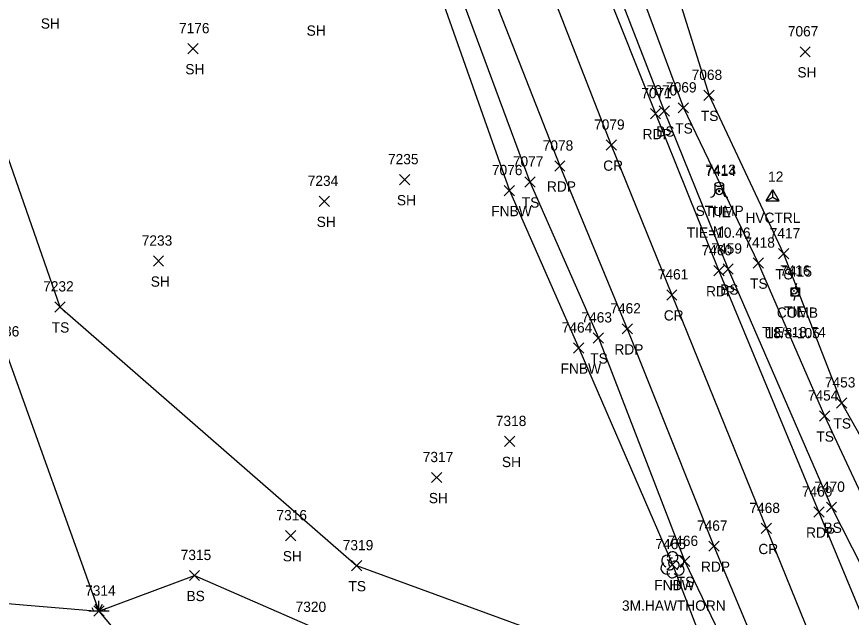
# Model space of a CAD drawing. Extents: x 1472233 to 1475777, y 540726 to 543442.
# Drawn here: x 1472633.6 to 1472796.2, y 541014 to 541131 of the extents above; entities that cross this region are included whole.
import ezdxf

# ---------------------------------------------------------------- set-up
doc = ezdxf.new("R2010")
doc.units = 0
for name, color, linetype in [('C_A', 7, 'Continuous'), ('C_C', 7, 'Continuous'), ('C_I', 7, 'Continuous'), ('CBP', 7, 'Continuous'), ('CPSM', 7, 'Continuous'), ('L_A', 7, 'Continuous'), ('L_C', 7, 'Continuous'), ('L_I', 7, 'Continuous'), ('L_TIC', 7, 'Continuous'), ('LELB', 7, 'Continuous'), ('LFNC', 7, 'Continuous'), ('LTD', 7, 'Continuous'), ('LTS', 7, 'Continuous'), ('LWET', 7, 'Continuous'), ('P_A', 7, 'Continuous'), ('P_I', 7, 'Continuous'), ('P_TIC', 7, 'Continuous'), ('PET', 7, 'Continuous'), ('PRC', 7, 'Continuous'), ('U_A', 7, 'Continuous'), ('U_C', 7, 'Continuous'), ('U_I', 7, 'Continuous'), ('UP', 7, 'Continuous')]:
    doc.layers.add(name, color=color, linetype=linetype)

msp = doc.modelspace()

# ---------------------------------------------------------------- linework, layer by layer
at = {"layer": 'CBP'}
for centre, radius in [((1472770.47, 541096.92), 0.625), ((1472770.47, 541096.92), 0.0833), ((1472785.02, 541077.54), 0.625), ((1472785.02, 541077.54), 0.0833)]:
    msp.add_circle(centre, radius, dxfattribs=at)
at = {"layer": 'CPSM'}
for p, q in [((1472779.63, 541095.1), (1472780.88, 541097.26)), ((1472779.63, 541095.1), (1472780.88, 541097.26)), ((1472779.63, 541095.1), (1472780.88, 541097.26)), ((1472779.63, 541095.1), (1472780.88, 541097.26)), ((1472779.63, 541095.1), (1472780.88, 541097.26)), ((1472779.63, 541095.1), (1472780.88, 541095.82)), ((1472779.63, 541095.1), (1472780.88, 541095.82)), ((1472779.63, 541095.1), (1472780.88, 541095.82)), ((1472779.63, 541095.1), (1472780.88, 541095.82)), ((1472779.63, 541095.1), (1472780.88, 541095.82)), ((1472782.13, 541095.1), (1472780.88, 541097.26)), ((1472780.88, 541095.82), (1472780.88, 541097.26)), ((1472782.13, 541095.1), (1472780.88, 541097.26)), ((1472780.88, 541095.82), (1472780.88, 541097.26)), ((1472782.13, 541095.1), (1472780.88, 541097.26)), ((1472780.88, 541095.82), (1472780.88, 541097.26)), ((1472782.13, 541095.1), (1472780.88, 541097.26)), ((1472780.88, 541095.82), (1472780.88, 541097.26)), ((1472782.13, 541095.1), (1472780.88, 541097.26)), ((1472780.88, 541095.82), (1472780.88, 541097.26)), ((1472780.88, 541095.82), (1472780.88, 541095.82)), ((1472780.88, 541095.82), (1472782.13, 541095.1)), ((1472780.88, 541095.82), (1472780.88, 541095.82)), ((1472780.88, 541095.82), (1472782.13, 541095.1)), ((1472780.88, 541095.82), (1472780.88, 541095.82)), ((1472780.88, 541095.82), (1472782.13, 541095.1)), ((1472780.88, 541095.82), (1472780.88, 541095.82)), ((1472780.88, 541095.82), (1472782.13, 541095.1)), ((1472780.88, 541095.82), (1472780.88, 541095.82)), ((1472780.88, 541095.82), (1472782.13, 541095.1)), ((1472779.63, 541095.1), (1472782.13, 541095.1)), ((1472779.63, 541095.1), (1472782.13, 541095.1)), ((1472779.63, 541095.1), (1472782.13, 541095.1)), ((1472779.63, 541095.1), (1472782.13, 541095.1)), ((1472779.63, 541095.1), (1472782.13, 541095.1))]:
    msp.add_line(p, q, dxfattribs=at)
at = {"layer": 'L_TIC'}
for points in [[(1472666.93, 541123.75), (1472668.93, 541125.75)], [(1472668.93, 541123.75), (1472666.93, 541125.75)], [(1472786.2, 541123.14), (1472788.2, 541125.14)], [(1472788.2, 541123.14), (1472786.2, 541125.14)], [(1472767.47, 541114.66), (1472769.47, 541116.66)], [(1472769.47, 541114.66), (1472767.47, 541116.66)], [(1472758.74, 541111.63), (1472760.74, 541113.63)], [(1472760.74, 541111.63), (1472758.74, 541113.63)], [(1472762.48, 541112.22), (1472764.48, 541114.22)], [(1472764.48, 541112.22), (1472762.48, 541114.22)], [(1472708.17, 541098.24), (1472710.17, 541100.24)], [(1472710.17, 541098.24), (1472708.17, 541100.24)], [(1472732.58, 541097.79), (1472734.58, 541099.79)], [(1472734.58, 541097.79), (1472732.58, 541099.79)], [(1472728.56, 541096.11), (1472730.56, 541098.11)], [(1472730.56, 541096.11), (1472728.56, 541098.11)], [(1472692.53, 541094.02), (1472694.53, 541096.02)], [(1472694.53, 541094.02), (1472692.53, 541096.02)], [(1472660.19, 541082.38), (1472662.19, 541084.38)], [(1472662.19, 541082.38), (1472660.19, 541084.38)], [(1472781.99, 541083.8), (1472783.99, 541085.8)], [(1472783.99, 541083.8), (1472781.99, 541085.8)], [(1472771.2, 541080.83), (1472773.2, 541082.83)], [(1472773.2, 541080.83), (1472771.2, 541082.83)], [(1472777.05, 541081.98), (1472779.05, 541083.98)], [(1472779.05, 541081.98), (1472777.05, 541083.98)], [(1472640.98, 541073.45), (1472642.98, 541075.45)], [(1472642.98, 541073.45), (1472640.98, 541075.45)], [(1472745.91, 541067.41), (1472747.91, 541069.41)], [(1472747.91, 541067.41), (1472745.91, 541069.41)], [(1472742.08, 541065.44), (1472744.08, 541067.44)], [(1472744.08, 541065.44), (1472742.08, 541067.44)], [(1472793.3, 541054.75), (1472795.3, 541056.75)], [(1472795.3, 541054.75), (1472793.3, 541056.75)], [(1472789.98, 541052.2), (1472791.98, 541054.2)], [(1472791.98, 541052.2), (1472789.98, 541054.2)], [(1472728.62, 541047.24), (1472730.62, 541049.24)], [(1472730.62, 541047.24), (1472728.62, 541049.24)], [(1472714.38, 541040.21), (1472716.38, 541042.21)], [(1472716.38, 541040.21), (1472714.38, 541042.21)], [(1472791.33, 541034.43), (1472793.33, 541036.43)], [(1472793.33, 541034.43), (1472791.33, 541036.43)], [(1472685.93, 541028.88), (1472687.93, 541030.88)], [(1472687.93, 541028.88), (1472685.93, 541030.88)], [(1472762.76, 541023.88), (1472764.76, 541025.88)], [(1472764.76, 541023.88), (1472762.76, 541025.88)], [(1472698.8, 541023.04), (1472700.8, 541025.04)], [(1472700.8, 541023.04), (1472698.8, 541025.04)], [(1472760.33, 541023.26), (1472762.33, 541025.26)], [(1472762.33, 541023.26), (1472760.33, 541025.26)], [(1472667.21, 541021.13), (1472669.21, 541023.13)], [(1472669.21, 541021.13), (1472667.21, 541023.13)], [(1472648.59, 541014.19), (1472650.59, 541016.19)], [(1472650.59, 541014.19), (1472648.59, 541016.19)]]:
    msp.add_lwpolyline(points, dxfattribs=at)
at = {"layer": 'LELB'}
for points in [[(1472694.17, 541336.7), (1472710.29, 541363.82), (1472724.01, 541367.47), (1472732.84, 541358.02), (1472735.8, 541341.69), (1472737.45, 541336.78), (1472738.6, 541320.92), (1472714.32, 541313.69), (1472692.63, 541308.44), (1472692.61, 541304.72), (1472694.99, 541295.51), (1472702.18, 541269.11), (1472714.98, 541232.25), (1472725.57, 541201.65), (1472739.9, 541163.72), (1472759.74, 541112.63), (1472772.2, 541081.83), (1472792.33, 541035.43), (1472808.54, 541003.5), (1472813.85, 541002.68), (1472821.82, 541001.88), (1472830.88, 541001.11)], [(1472688.47, 541308.96), (1472690.49, 541295.21), (1472699.31, 541268.29), (1472714.98, 541232.25), (1472728.45, 541202.22), (1472744.08, 541165.57), (1472763.48, 541113.22), (1472778.05, 541082.98), (1472790.98, 541053.2), (1472800.01, 541033.93), (1472808.93, 541015.93)], [(1472635.49, 541304.38), (1472635.4, 541287.09), (1472639.25, 541266.91), (1472635.07, 541251.65), (1472620.06, 541236.88), (1472619.74, 541221), (1472611.61, 541206.87), (1472612.68, 541174.42), (1472603.82, 541140.59), (1472615.26, 541104.88), (1472631.44, 541065.69), (1472649.59, 541015.19), (1472668.21, 541022.13), (1472691.25, 541012.03)], [(1472701.54, 541300.28), (1472712.43, 541272.5), (1472721.13, 541235.34), (1472733.49, 541204), (1472751.82, 541168.92), (1472768.47, 541115.66), (1472782.99, 541084.8), (1472794.3, 541055.75), (1472806.01, 541034.96), (1472811.72, 541024.81)], [(1472635.4, 541287.09), (1472645.61, 541269.82), (1472641.53, 541243.93), (1472627.92, 541237.01), (1472626.9, 541217.8), (1472627.61, 541201.05), (1472627.16, 541165.43), (1472614.45, 541140.86), (1472628.77, 541112.15), (1472641.98, 541074.45), (1472699.8, 541024.04), (1472744.87, 541007.57), (1472760.97, 540988.57), (1472777.56, 540981.86), (1472785.51, 540968.17), (1472789.6, 540958.75), (1472787.49, 540948.26)], [(1472670.29, 541260.53), (1472686.41, 541223.33), (1472701.44, 541180.39), (1472718.78, 541138.61), (1472733.58, 541098.79), (1472746.91, 541068.41), (1472763.76, 541024.88), (1472785.71, 540979.27), (1472793.4, 540961.67), (1472801.78, 540941.18), (1472816.42, 540904.83), (1472818.51, 540895.3), (1472814.2, 540883.96), (1472809.7, 540876.26)]]:
    msp.add_lwpolyline(points, dxfattribs=at)
at = {"layer": 'LFNC'}
msp.add_lwpolyline([(1472647.15, 541301.24), (1472651.83, 541291.28), (1472665.72, 541257.91), (1472681.47, 541221.59), (1472697.26, 541178.93), (1472715.32, 541137.6), (1472729.56, 541097.11), (1472743.08, 541066.44), (1472761.33, 541024.26), (1472777.56, 540981.86)], dxfattribs=at)
at = {"layer": 'LTD'}
msp.add_line((1472761.33, 541024.26), (1472761.33, 541024.26), dxfattribs=at)
msp.add_line((1472761.33, 541024.26), (1472761.33, 541024.26), dxfattribs=at)
msp.add_arc((1472761.37, 541025.69), 1.05, 335.5272, 180.9563, dxfattribs=at)
for centre, major_axis, ratio, start_param, end_param in [((1472760.53, 541024.92), (1.21, -0.51), 0.895232, 1.570796, 4.712389), ((1472762.37, 541024.84), (-1.14, -0.48), 0.949671, 1.570796, 4.712389), ((1472760.24, 541023.55), (0.58, -1.04), 0.959034, 3.141593, 6.283185), ((1472761.12, 541024.72), (-0.208, -0.792), 0.645439, 3.141593, 6.283185), ((1472761.83, 541024.09), (-0.5, 0.667), 0.989748, 3.141593, 6.283185), ((1472762.33, 541023.42), (-1.09, 0.79), 0.841452, 1.570796, 4.712389), ((1472761.33, 541022.76), (0.26, 1.06), 0.942809, 1.570796, 4.712389), ((1472760.87, 541023.51), (-0.625, -0.083), 0.423636, 0, 3.141593)]:
    msp.add_ellipse(centre, major_axis=major_axis, ratio=ratio, start_param=start_param, end_param=end_param, dxfattribs=at)
at = {"layer": 'LTS'}
for p, q in [((1472769.6, 541098.3), (1472769.6, 541096.63)), ((1472771.27, 541098.13), (1472771.27, 541098.3)), ((1472771.27, 541098.3), (1472771.27, 541096.63)), ((1472770.43, 541097.16), (1472770.43, 541097.16)), ((1472770.43, 541097.16), (1472770.43, 541097.16)), ((1472770.43, 541097.13), (1472770.43, 541097.13))]:
    msp.add_line(p, q, dxfattribs=at)
msp.add_circle((1472770.43, 541097.16), 0.0833, dxfattribs=at)
for centre, start, end in [((1472768.77, 541096.63), 270, 360), ((1472772.1, 541096.63), 180, 270)]:
    msp.add_arc(centre, 0.833, start, end, dxfattribs=at)
msp.add_ellipse((1472770.43, 541098.3), major_axis=(-0.833, 0), ratio=0.5, dxfattribs=at)
at = {"layer": 'LWET'}
for p, q in [((1472649.59, 541015.19), (1472648.93, 541016.52)), ((1472649.59, 541015.19), (1472649.59, 541017.19)), ((1472649.59, 541015.19), (1472650.26, 541016.52)), ((1472651.59, 541015.19), (1472647.59, 541015.19)), ((1472648.59, 541015.19), (1472648.26, 541015.85)), ((1472650.59, 541015.19), (1472650.93, 541015.85))]:
    msp.add_line(p, q, dxfattribs=at)
msp.add_lwpolyline([(1472509.02, 540936.23), (1472540.74, 540955.61), (1472546.48, 540979.95), (1472576.24, 540992.8), (1472590.12, 540990.47), (1472604.5, 541000.5), (1472609.98, 541018.49), (1472649.59, 541015.19), (1472669.76, 540991.14), (1472670.83, 540950.63), (1472681.37, 540913.07), (1472666.8, 540869.94), (1472666.37, 540850.25), (1472651.78, 540843.96), (1472628.11, 540838.22), (1472591.21, 540836.7)], dxfattribs=at)
at = {"layer": 'P_TIC'}
for points in [[(1472757.04, 541111.1), (1472759.04, 541113.1)], [(1472759.04, 541111.1), (1472757.04, 541113.1)], [(1472748.42, 541104.97), (1472750.42, 541106.97)], [(1472750.42, 541104.97), (1472748.42, 541106.97)], [(1472738.4, 541100.9), (1472740.4, 541102.9)], [(1472740.4, 541100.9), (1472738.4, 541102.9)], [(1472769.41, 541080.49), (1472771.41, 541082.49)], [(1472771.41, 541080.49), (1472769.41, 541082.49)], [(1472760.22, 541075.79), (1472762.22, 541077.79)], [(1472762.22, 541075.79), (1472760.22, 541077.79)], [(1472751.54, 541069.17), (1472753.54, 541071.17)], [(1472753.54, 541069.17), (1472751.54, 541071.17)], [(1472788.89, 541033.49), (1472790.89, 541035.49)], [(1472790.89, 541033.49), (1472788.89, 541035.49)], [(1472778.65, 541030.29), (1472780.65, 541032.29)], [(1472780.65, 541030.29), (1472778.65, 541032.29)], [(1472768.42, 541026.84), (1472770.42, 541028.84)], [(1472770.42, 541026.84), (1472768.42, 541028.84)]]:
    msp.add_lwpolyline(points, dxfattribs=at)
at = {"layer": 'PET'}
for points in [[(1472697.31, 541267.54), (1472711.09, 541230.89), (1472722.86, 541201.14), (1472737.78, 541162.9), (1472758.04, 541112.1), (1472770.41, 541081.49), (1472789.89, 541034.49), (1472803.92, 541000.71), (1472824.34, 540950.14), (1472844.22, 540900.95), (1472854.97, 540872.19)], [(1472676.2, 541262.98), (1472690.88, 541224.88), (1472707.58, 541182.94), (1472724.14, 541140.87), (1472739.4, 541101.9), (1472752.54, 541070.17), (1472769.42, 541027.84), (1472788.08, 540983.08), (1472796.04, 540962.12), (1472804.68, 540940.65), (1472818.49, 540905.67), (1472822.83, 540894.44), (1472834.11, 540865.53)]]:
    msp.add_lwpolyline(points, dxfattribs=at)
at = {"layer": 'PRC'}
msp.add_lwpolyline([(1472686.99, 541264.4), (1472700.97, 541228.15), (1472717.27, 541187.04), (1472733.85, 541145.79), (1472749.42, 541105.97), (1472761.22, 541076.79), (1472779.65, 541031.29), (1472797.56, 540987.28), (1472805.33, 540968.12), (1472814.15, 540946.88), (1472828.53, 540909.94), (1472844.39, 540869.84)], dxfattribs=at)
at = {"layer": 'UP'}
for p, q in [((1472784.45, 541076.51), (1472784.45, 541078.17)), ((1472784.45, 541078.17), (1472786.12, 541078.17)), ((1472785.53, 541079.01), (1472785.28, 541078.17)), ((1472786.12, 541078.17), (1472786.12, 541076.51)), ((1472786.12, 541076.51), (1472784.45, 541076.51)), ((1472785.03, 541075.67), (1472785.28, 541076.51)), ((1472785.28, 541077.34), (1472785.28, 541077.34))]:
    msp.add_line(p, q, dxfattribs=at)
msp.add_circle((1472785.28, 541077.34), 0.833, dxfattribs=at)

# ---------------------------------------------------------------- texts
at = {"layer": 'C_A'}
for s, p in [('TIE', (1472768.55, 541091.92)), ('HVCTRL', (1472775.57, 541090.82)), ('HVCTRL', (1472775.57, 541090.82)), ('HVCTRL', (1472775.57, 541090.82)), ('HVCTRL', (1472775.57, 541090.82)), ('HVCTRL', (1472775.57, 541090.82)), ('TIE', (1472783.1, 541072.54))]:
    msp.add_text(s, height=2, dxfattribs=at).set_placement(p)
at = {"layer": 'C_C'}
for s, p in [('TIE=10.46', (1472764.14, 541087.92)), ('TIE=18.74', (1472778.82, 541068.54))]:
    msp.add_text(s, height=2, dxfattribs=at).set_placement(p)
at = {"layer": 'C_I'}
for s, p in [('7414', (1472767.78, 541099.92)), ('12', (1472779.98, 541098.82)), ('12', (1472779.98, 541098.82)), ('12', (1472779.98, 541098.82)), ('12', (1472779.98, 541098.82)), ('12', (1472779.98, 541098.82)), ('7416', (1472782.28, 541080.54))]:
    msp.add_text(s, height=2, dxfattribs=at).set_placement(p)
at = {"layer": 'L_A'}
for s, p in [('SH', (1472638.26, 541128.66)), ('SH', (1472690.06, 541127.27)), ('SH', (1472666.42, 541119.75)), ('SH', (1472785.69, 541119.14)), ('TS', (1472766.88, 541110.66)), ('BS', (1472758.18, 541107.63)), ('TS', (1472761.89, 541108.22)), ('SH', (1472707.65, 541094.24)), ('TS', (1472731.99, 541093.79)), ('FNBW', (1472726.03, 541092.11)), ('STUMP', (1472765.86, 541092.16)), ('SH', (1472692.02, 541090.02)), ('TS', (1472781.4, 541079.8)), ('SH', (1472659.68, 541078.38)), ('TS', (1472776.46, 541077.98)), ('BS', (1472770.64, 541076.83)), ('TS', (1472640.39, 541069.45)), ('TS', (1472745.32, 541063.41)), ('FNBW', (1472739.55, 541061.44)), ('TS', (1472792.71, 541050.75)), ('TS', (1472789.39, 541048.2)), ('SH', (1472728.11, 541043.24)), ('SH', (1472713.87, 541036.21)), ('BS', (1472790.78, 541030.43)), ('SH', (1472685.42, 541024.88)), ('TS', (1472698.21, 541019.04)), ('FNBW', (1472757.8, 541019.26)), ('H', (1472760.76, 541019.26)), ('TS', (1472762.17, 541019.88)), ('BS', (1472666.65, 541017.13))]:
    msp.add_text(s, height=2, dxfattribs=at).set_placement(p)
at = {"layer": 'L_C'}
for s, p in [('M.', (1472769.2, 541088.16)), ('3M.HAWTHORN', (1472751.51, 541015.26))]:
    msp.add_text(s, height=2, dxfattribs=at).set_placement(p)
at = {"layer": 'L_I'}
for s, p in [('7176', (1472665.18, 541127.75)), ('7067', (1472783.82, 541127.14)), ('7068', (1472765.08, 541118.66)), ('7070', (1472756.32, 541115.63)), ('7069', (1472760.09, 541116.22)), ('7235', (1472705.91, 541102.24)), ('7077', (1472730.24, 541101.79)), ('7413', (1472767.74, 541100.16)), ('7076', (1472726.16, 541100.11)), ('7234', (1472690.27, 541098.02)), ('7417', (1472780.29, 541087.8)), ('7233', (1472657.93, 541086.38)), ('7418', (1472775.35, 541085.98)), ('7459', (1472768.94, 541084.83)), ('7232', (1472638.72, 541077.45)), ('7463', (1472743.61, 541071.41)), ('7464', (1472739.77, 541069.44)), ('7236', (1472628.12, 541068.69)), ('7453', (1472791.04, 541058.75)), ('7454', (1472787.72, 541056.2)), ('7318', (1472726.93, 541051.24)), ('7317', (1472712.69, 541044.21)), ('7470', (1472788.99, 541038.43)), ('7316', (1472684.18, 541032.88)), ('7319', (1472697.1, 541027.04)), ('7465', (1472758.02, 541027.26)), ('7465', (1472758.02, 541027.26)), ('7466', (1472760.39, 541027.88)), ('7315', (1472665.52, 541025.13)), ('7314', (1472646.9, 541018.19)), ('7314', (1472646.9, 541018.19)), ('7320', (1472687.91, 541015.03))]:
    msp.add_text(s, height=2, dxfattribs=at).set_placement(p)
at = {"layer": 'P_A'}
for s, p in [('RDP', (1472755.53, 541107.1)), ('CR', (1472747.85, 541100.97)), ('RDP', (1472736.89, 541096.9)), ('RDP', (1472767.89, 541076.49)), ('CR', (1472759.65, 541071.79)), ('RDP', (1472750.03, 541065.17)), ('RDP', (1472787.38, 541029.49)), ('CR', (1472778.09, 541026.29)), ('RDP', (1472766.91, 541022.84))]:
    msp.add_text(s, height=2, dxfattribs=at).set_placement(p)
at = {"layer": 'P_I'}
for s, p in [('7071', (1472755.27, 541115.1)), ('7079', (1472746.07, 541108.97)), ('7078', (1472736.06, 541104.9)), ('7460', (1472767.01, 541084.49)), ('7461', (1472758.48, 541079.79)), ('7462', (1472749.23, 541073.17)), ('7469', (1472786.57, 541037.49)), ('7468', (1472776.34, 541034.29)), ('7467', (1472766.12, 541030.84))]:
    msp.add_text(s, height=2, dxfattribs=at).set_placement(p)
at = {"layer": 'U_A'}
msp.add_text('COMB', height=2, dxfattribs=at).set_placement((1472781.67, 541072.34))
at = {"layer": 'U_C'}
msp.add_text('18/8-105', height=2, dxfattribs=at).set_placement((1472779.49, 541068.34))
at = {"layer": 'U_I'}
msp.add_text('7415', height=2, dxfattribs=at).set_placement((1472782.59, 541080.34))

doc.saveas('drawing.dxf')
